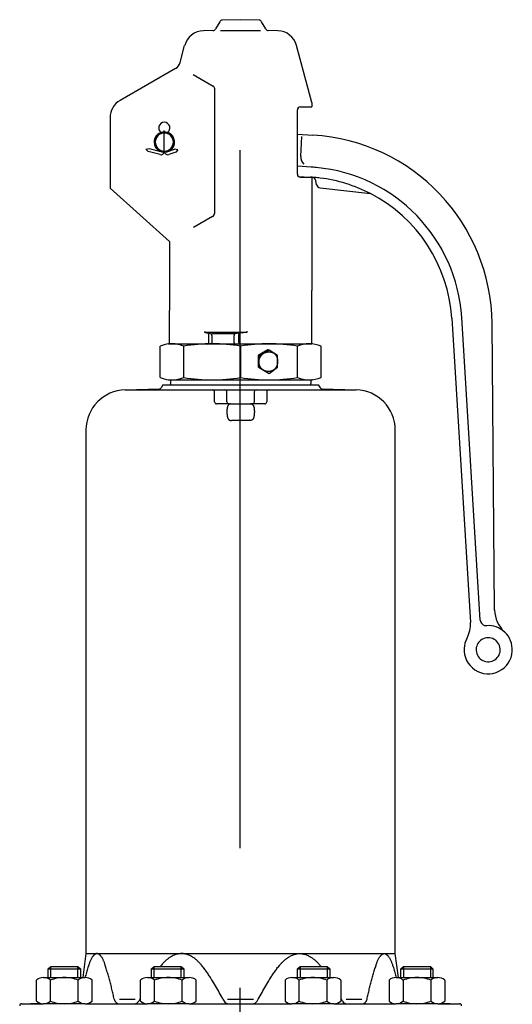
# Model space of a CAD drawing. Header units: millimetres. Extents: x 196 to 2027204, y -221452 to 153872.
# Tile 365 of 381: x 1225816 to 1225928, y -197386 to -197162. Entities that reach past the tile are written whole.
import ezdxf

# ---------------------------------------------------------------- set-up
doc = ezdxf.new("R2010")
doc.units = ezdxf.units.MM
doc.linetypes.add('CENTER', pattern=[50.8, 31.75, -6.35, 6.35, -6.35])
doc.layers.add('00_Основной', color=163, linetype='Continuous', lineweight=40)

msp = doc.modelspace()

# ---------------------------------------------------------------- linework, layer by layer
at = {"color": 252, "linetype": 'CENTER', "lineweight": 25, "ltscale": 5}
msp.add_line((1225865.78, -198620.35), (1225865.78, -197161.91), dxfattribs=at)
at = {"layer": '00_Основной', "lineweight": 30, "ltscale": 10}
for p, q in [((1225865.86, -197161.91), (1225861.68, -197162.02)), ((1225870.04, -197162.02), (1225865.86, -197161.91)), ((1225859.58, -197164.35), (1225857.43, -197164.41)), ((1225861.11, -197162.36), (1225860.15, -197164.01)), ((1225861.26, -197164.34), (1225870.36, -197164.34)), ((1225871.57, -197164.01), (1225870.62, -197162.36)), ((1225874.29, -197164.41), (1225872.15, -197164.35)), ((1225852.11, -197171.62), (1225853.14, -197167.79)), ((1225882.06, -197180.77), (1225878.58, -197167.79)), ((1225851.05, -197173.01), (1225838.48, -197180.26)), ((1225855.09, -197174.4), (1225859.62, -197177.01)), ((1225859.96, -197177.6), (1225859.96, -197205.86)), ((1225879.44, -197181.76), (1225882.06, -197181.76)), ((1225882.06, -197180.77), (1225882.06, -197181.76)), ((1225836.2, -197184.22), (1225836.2, -197200.24)), ((1225878.75, -197197.05), (1225878.75, -197182.44)), ((1225848.52, -197187.46), (1225848.52, -197187.08)), ((1225848.52, -197187.69), (1225848.52, -197187.46)), ((1225848.52, -197191.8), (1225848.52, -197187.69)), ((1225878.75, -197187.93), (1225882.28, -197188.14)), ((1225879.53, -197193), (1225879.8, -197188.51)), ((1225844.32, -197191.35), (1225845.05, -197191.17)), ((1225844.32, -197191.35), (1225844.86, -197191.87)), ((1225845.05, -197191.17), (1225847.73, -197191.89)), ((1225849.32, -197191.88), (1225850.87, -197191.33)), ((1225851.58, -197191.47), (1225850.87, -197191.33)), ((1225847.54, -197192.6), (1225844.86, -197191.87)), ((1225848.52, -197191.8), (1225848.52, -197191.85)), ((1225849.31, -197191.89), (1225849.32, -197191.88)), ((1225851.11, -197192.02), (1225849.55, -197192.57)), ((1225851.58, -197191.47), (1225851.11, -197192.02)), ((1225881.88, -197195.43), (1225878.75, -197195.24)), ((1225878.96, -197197.54), (1225881.74, -197197.71)), ((1225879.44, -197197.73), (1225882.06, -197197.73)), ((1225882.06, -197197.73), (1225882.06, -197223.5)), ((1225849.66, -197212.34), (1225836.2, -197200.24)), ((1225883.11, -197199.44), (1225882.92, -197198.46)), ((1225883.91, -197200.16), (1225895.37, -197201.47)), ((1225859.5, -197206.65), (1225855.12, -197209.19)), ((1225849.66, -197212.34), (1225849.66, -197228.01)), ((1225882.06, -197235.61), (1225882.06, -197223.5)), ((1225849.66, -197235.61), (1225849.66, -197228.01)), ((1225913.82, -197229.78), (1225918.08, -197298.98)), ((1225920.33, -197298.45), (1225916.1, -197229.64)), ((1225923.59, -197296.17), (1225923, -197231.03)), ((1225857.82, -197233.04), (1225859.26, -197233.33)), ((1225857.86, -197232.97), (1225867.15, -197232.97)), ((1225858.6, -197235.46), (1225858.6, -197233.58)), ((1225859.35, -197233.72), (1225859.35, -197235.39)), ((1225864.31, -197233.35), (1225859.44, -197233.35)), ((1225864.36, -197235.37), (1225864.36, -197233.76)), ((1225867.17, -197233.02), (1225864.42, -197233.34)), ((1225865.41, -197233.63), (1225865.41, -197235.26)), ((1225847.58, -197243.27), (1225847.58, -197236.17)), ((1225849.5, -197235.66), (1225849.66, -197235.61)), ((1225849.66, -197235.61), (1225850.26, -197235.61)), ((1225850.26, -197235.61), (1225859.4, -197235.61)), ((1225852.94, -197243.27), (1225852.94, -197236.17)), ((1225858.36, -197235.73), (1225859.35, -197235.63)), ((1225859.35, -197235.63), (1225864.34, -197235.63)), ((1225859.4, -197235.61), (1225872.32, -197235.61)), ((1225867.2, -197235.8), (1225864.36, -197235.63)), ((1225865.86, -197236.17), (1225865.86, -197243.27)), ((1225872.32, -197235.61), (1225881.46, -197235.61)), ((1225878.79, -197243.27), (1225878.79, -197236.17)), ((1225881.46, -197235.61), (1225882.06, -197235.61)), ((1225882.22, -197235.66), (1225882.06, -197235.61)), ((1225884.14, -197243.27), (1225884.14, -197236.17)), ((1225872.05, -197236.98), (1225869.86, -197238.25)), ((1225870.04, -197238.4), (1225869.86, -197238.25)), ((1225869.86, -197238.25), (1225869.86, -197240.88)), ((1225872.32, -197237.08), (1225870.04, -197238.4)), ((1225870.04, -197239.79), (1225870.04, -197238.4)), ((1225872.14, -197236.93), (1225872.05, -197236.98)), ((1225872.2, -197236.98), (1225872.14, -197236.93)), ((1225872.32, -197237.08), (1225872.2, -197236.98)), ((1225874.24, -197238.27), (1225872.32, -197237.08)), ((1225874.24, -197239.66), (1225874.24, -197238.27)), ((1225870.04, -197241.04), (1225870.04, -197239.79)), ((1225874.24, -197240.9), (1225874.24, -197239.66)), ((1225869.86, -197240.88), (1225870.04, -197241.04)), ((1225870.04, -197241.04), (1225872.32, -197242.35)), ((1225872.32, -197242.35), (1225874.24, -197240.9)), ((1225848.22, -197244.97), (1225847.82, -197245.66)), ((1225848.22, -197244.97), (1225849.94, -197244.97)), ((1225849.42, -197243.76), (1225849.5, -197243.78)), ((1225849.5, -197243.78), (1225849.66, -197243.83)), ((1225849.66, -197243.83), (1225849.89, -197243.83)), ((1225849.89, -197243.83), (1225849.89, -197244.65)), ((1225849.89, -197243.83), (1225850.26, -197243.83)), ((1225849.94, -197244.97), (1225881.78, -197244.97)), ((1225850.26, -197243.83), (1225859.4, -197243.83)), ((1225859.4, -197243.83), (1225872.32, -197243.83)), ((1225872.32, -197243.83), (1225881.46, -197243.83)), ((1225881.46, -197243.83), (1225881.83, -197243.83)), ((1225881.78, -197244.97), (1225883.5, -197244.97)), ((1225881.83, -197243.83), (1225881.83, -197244.53)), ((1225881.83, -197243.83), (1225882.06, -197243.83)), ((1225881.83, -197244.53), (1225881.83, -197244.65)), ((1225882.22, -197243.78), (1225882.06, -197243.83)), ((1225883.5, -197244.97), (1225883.9, -197245.66)), ((1225839.61, -197246.09), (1225847.43, -197245.89)), ((1225839.61, -197246.09), (1225892.11, -197246.09)), ((1225847.43, -197245.89), (1225847.44, -197245.89)), ((1225847.43, -197245.89), (1225847.44, -197245.89)), ((1225859.94, -197248.83), (1225859.94, -197246.55)), ((1225862.75, -197248.83), (1225862.75, -197246.55)), ((1225868.97, -197246.55), (1225868.97, -197248.83)), ((1225871.78, -197246.55), (1225871.78, -197248.83)), ((1225884.28, -197245.89), (1225892.11, -197246.09)), ((1225863.2, -197249.29), (1225860.4, -197249.29)), ((1225863.2, -197249.29), (1225863.46, -197249.29)), ((1225863.46, -197249.29), (1225865.86, -197249.29)), ((1225865.86, -197249.29), (1225868.27, -197249.29)), ((1225868.52, -197249.29), (1225868.27, -197249.29)), ((1225871.33, -197249.29), (1225868.52, -197249.29)), ((1225863.91, -197253.02), (1225867.81, -197253.02)), ((1225830.72, -197255.22), (1225830.72, -197374.31)), ((1225901, -197374.31), (1225901, -197255.22)), ((1225830.72, -197374.31), (1225830, -197379.77)), ((1225830.72, -197374.31), (1225901, -197374.31)), ((1225901.72, -197379.77), (1225901, -197374.31)), ((1225822.15, -197377.79), (1225822.72, -197377.22)), ((1225822.72, -197377.22), (1225828.89, -197377.22)), ((1225822.72, -197379.77), (1225822.72, -197377.22)), ((1225828.89, -197377.22), (1225829.46, -197377.79)), ((1225828.89, -197379.77), (1225828.89, -197377.22)), ((1225845.62, -197377.79), (1225846.19, -197377.22)), ((1225846.19, -197377.22), (1225852.35, -197377.22)), ((1225846.19, -197379.77), (1225846.19, -197377.22)), ((1225852.35, -197377.22), (1225852.92, -197377.79)), ((1225852.35, -197379.77), (1225852.35, -197377.22)), ((1225878.8, -197377.79), (1225879.37, -197377.22)), ((1225879.37, -197377.22), (1225885.53, -197377.22)), ((1225879.37, -197377.22), (1225879.37, -197379.77)), ((1225885.53, -197377.22), (1225886.1, -197377.79)), ((1225885.53, -197377.22), (1225885.53, -197379.77)), ((1225902.27, -197377.79), (1225902.84, -197377.22)), ((1225902.84, -197377.22), (1225909, -197377.22)), ((1225902.84, -197377.22), (1225902.84, -197379.77)), ((1225909, -197377.22), (1225909.57, -197377.79)), ((1225909, -197377.22), (1225909, -197379.77)), ((1225822.15, -197377.79), (1225829.46, -197377.79)), ((1225822.15, -197379.77), (1225822.15, -197377.79)), ((1225829.46, -197377.79), (1225829.46, -197379.77)), ((1225845.62, -197377.79), (1225852.92, -197377.79)), ((1225845.62, -197379.77), (1225845.62, -197377.79)), ((1225852.92, -197377.79), (1225852.92, -197379.77)), ((1225878.8, -197379.77), (1225878.8, -197377.79)), ((1225878.8, -197377.79), (1225886.1, -197377.79)), ((1225886.1, -197377.79), (1225886.1, -197379.77)), ((1225902.27, -197379.77), (1225902.27, -197377.79)), ((1225902.27, -197377.79), (1225909.57, -197377.79)), ((1225909.57, -197377.79), (1225909.57, -197379.77)), ((1225819.48, -197382.74), (1225819.48, -197380.33)), ((1225821.06, -197379.77), (1225822.15, -197379.77)), ((1225822.15, -197379.77), (1225822.72, -197379.77)), ((1225822.64, -197382.74), (1225822.64, -197380.33)), ((1225822.72, -197379.77), (1225825.8, -197379.77)), ((1225825.8, -197379.77), (1225828.89, -197379.77)), ((1225828.89, -197379.77), (1225829.46, -197379.77)), ((1225828.97, -197382.74), (1225828.97, -197380.33)), ((1225829.46, -197379.77), (1225830.55, -197379.77)), ((1225832.13, -197382.74), (1225832.13, -197380.33)), ((1225843.12, -197382.74), (1225843.12, -197380.33)), ((1225844.7, -197379.77), (1225846.19, -197379.77)), ((1225846.19, -197379.77), (1225849.27, -197379.77)), ((1225846.28, -197382.74), (1225846.28, -197380.33)), ((1225849.27, -197379.77), (1225849.45, -197379.77)), ((1225849.45, -197379.77), (1225852.35, -197379.77)), ((1225852.35, -197379.77), (1225854.19, -197379.77)), ((1225852.61, -197382.74), (1225852.61, -197380.33)), ((1225855.77, -197382.74), (1225855.77, -197380.33)), ((1225875.95, -197380.33), (1225875.95, -197382.74)), ((1225877.53, -197379.77), (1225879.37, -197379.77)), ((1225879.11, -197380.33), (1225879.11, -197382.74)), ((1225879.37, -197379.77), (1225882.28, -197379.77)), ((1225882.28, -197379.77), (1225882.45, -197379.77)), ((1225882.45, -197379.77), (1225885.53, -197379.77)), ((1225885.44, -197380.33), (1225885.44, -197382.74)), ((1225885.53, -197379.77), (1225887.02, -197379.77)), ((1225888.6, -197380.33), (1225888.6, -197382.74)), ((1225899.59, -197380.33), (1225899.59, -197382.74)), ((1225901.17, -197379.77), (1225902.27, -197379.77)), ((1225902.27, -197379.77), (1225902.84, -197379.77)), ((1225902.76, -197380.33), (1225902.76, -197382.74)), ((1225902.84, -197379.77), (1225905.92, -197379.77)), ((1225905.92, -197379.77), (1225909, -197379.77)), ((1225909, -197379.77), (1225909.57, -197379.77)), ((1225909.08, -197380.33), (1225909.08, -197382.74)), ((1225909.57, -197379.77), (1225910.66, -197379.77)), ((1225912.24, -197380.33), (1225912.24, -197382.74)), ((1225819.48, -197385.15), (1225819.48, -197382.74)), ((1225822.64, -197385.15), (1225822.64, -197382.74)), ((1225828.97, -197385.15), (1225828.97, -197382.74)), ((1225832.13, -197385.15), (1225832.13, -197382.74)), ((1225843.12, -197385.15), (1225843.12, -197382.74)), ((1225846.28, -197385.15), (1225846.28, -197382.74)), ((1225852.61, -197385.15), (1225852.61, -197382.74)), ((1225855.77, -197385.15), (1225855.77, -197382.74)), ((1225875.95, -197382.74), (1225875.95, -197385.15)), ((1225879.11, -197382.74), (1225879.11, -197385.15)), ((1225885.44, -197382.74), (1225885.44, -197385.15)), ((1225888.6, -197382.74), (1225888.6, -197385.15)), ((1225899.59, -197382.74), (1225899.59, -197385.15)), ((1225902.76, -197382.74), (1225902.76, -197385.15)), ((1225909.08, -197382.74), (1225909.08, -197385.15)), ((1225912.24, -197382.74), (1225912.24, -197385.15)), ((1225816.1, -197385.71), (1225820.32, -197385.6)), ((1225816.1, -197385.71), (1225821.06, -197385.71)), ((1225825.8, -197385.71), (1225821.06, -197385.71)), ((1225830.55, -197385.71), (1225825.8, -197385.71)), ((1225830.55, -197385.71), (1225844.7, -197385.71)), ((1225837.13, -197384.67), (1225837.17, -197384.83)), ((1225838.34, -197384.67), (1225841.86, -197384.67)), ((1225842.97, -197384.67), (1225842.71, -197385.14)), ((1225849.45, -197385.71), (1225844.7, -197385.71)), ((1225854.19, -197385.71), (1225849.45, -197385.71)), ((1225854.19, -197385.71), (1225877.53, -197385.71)), ((1225861.85, -197384.67), (1225862.12, -197385.14)), ((1225862.9, -197384.67), (1225865.86, -197384.67)), ((1225865.86, -197384.67), (1225868.82, -197384.67)), ((1225869.6, -197385.14), (1225869.87, -197384.67)), ((1225882.28, -197385.71), (1225877.53, -197385.71)), ((1225887.02, -197385.71), (1225882.28, -197385.71)), ((1225887.02, -197385.71), (1225901.17, -197385.71)), ((1225889.02, -197385.14), (1225888.75, -197384.67)), ((1225889.86, -197384.67), (1225893.38, -197384.67)), ((1225894.56, -197384.83), (1225894.59, -197384.67)), ((1225905.92, -197385.71), (1225901.17, -197385.71)), ((1225910.66, -197385.71), (1225905.92, -197385.71)), ((1225910.66, -197385.71), (1225915.62, -197385.71)), ((1225911.4, -197385.6), (1225915.62, -197385.71))]:
    msp.add_line(p, q, dxfattribs=at)
for points in [[(1225870.04, -197239.79, -0.002585), (1225870.05, -197239.64, -0.007789), (1225870.06, -197239.49, -0.013073), (1225870.07, -197239.34, -0.018389), (1225870.1, -197239.2), (1225870.11, -197239.12, -0.019674), (1225870.16, -197238.98, -0.018232), (1225870.21, -197238.84, -0.016981), (1225870.28, -197238.7), (1225870.31, -197238.63, -0.018499), (1225870.4, -197238.48, -0.01901), (1225870.5, -197238.34, -0.019545), (1225870.61, -197238.2), (1225870.67, -197238.14, -0.019471), (1225870.8, -197238.02, -0.019314), (1225870.93, -197237.91), (1225871, -197237.86, -0.021455), (1225871.16, -197237.75), (1225871.24, -197237.71, -0.01905), (1225871.39, -197237.64, -0.018977), (1225871.55, -197237.58, -0.019084), (1225871.72, -197237.53), (1225871.8, -197237.51, -0.019637), (1225871.97, -197237.48, -0.019432), (1225872.15, -197237.46, -0.019313), (1225872.32, -197237.45), (1225872.4, -197237.46, -0.017623), (1225872.56, -197237.47, -0.018078), (1225872.71, -197237.49), (1225872.79, -197237.51, -0.017063), (1225872.94, -197237.55, -0.015784), (1225873.09, -197237.6), (1225873.16, -197237.63, -0.015124), (1225873.28, -197237.68, -0.022518), (1225873.38, -197237.74), (1225873.44, -197237.78, -0.024527), (1225873.54, -197237.86, -0.021192), (1225873.64, -197237.94, -0.018089), (1225873.73, -197238.04, -0.015291), (1225873.82, -197238.14), (1225873.87, -197238.21, -0.018365), (1225873.95, -197238.34, -0.019987), (1225874.03, -197238.48), (1225874.06, -197238.55, -0.021809), (1225874.13, -197238.7, -0.02095), (1225874.17, -197238.85, -0.020369), (1225874.21, -197239.01, -0.020083), (1225874.23, -197239.18), (1225874.24, -197239.26, -0.013183), (1225874.24, -197239.42, -0.006583), (1225874.24, -197239.58), (1225874.24, -197239.66)], [(1225874.24, -197239.66, -0.002493), (1225874.24, -197239.82, -0.00752), (1225874.23, -197239.97, -0.012648), (1225874.22, -197240.13, -0.017858), (1225874.2, -197240.28), (1225874.18, -197240.36, -0.021288), (1225874.14, -197240.51, -0.019991), (1225874.09, -197240.65, -0.018876), (1225874.03, -197240.78, -0.017971), (1225873.96, -197240.92), (1225873.92, -197240.98, -0.019917), (1225873.82, -197241.12, -0.020454), (1225873.71, -197241.26, -0.021099), (1225873.59, -197241.38, -0.021825), (1225873.46, -197241.49), (1225873.39, -197241.55, -0.022435), (1225873.24, -197241.64, -0.021801), (1225873.08, -197241.73, -0.021406), (1225872.91, -197241.8), (1225872.83, -197241.83, -0.020335), (1225872.66, -197241.88, -0.020318), (1225872.49, -197241.91, -0.020357), (1225872.32, -197241.93), (1225872.24, -197241.93, -0.019744), (1225872.07, -197241.93, -0.019685), (1225871.9, -197241.92, -0.01979), (1225871.74, -197241.89), (1225871.65, -197241.87, -0.019603), (1225871.49, -197241.83, -0.019472), (1225871.34, -197241.77, -0.019438), (1225871.19, -197241.7), (1225871.12, -197241.66, -0.020555), (1225870.97, -197241.57, -0.020576), (1225870.83, -197241.46, -0.020752), (1225870.7, -197241.35), (1225870.64, -197241.28, -0.021285), (1225870.52, -197241.15, -0.020811), (1225870.41, -197241.01, -0.020467), (1225870.32, -197240.85, -0.020267), (1225870.23, -197240.69), (1225870.2, -197240.63, -0.018104), (1225870.15, -197240.49, -0.019447), (1225870.11, -197240.34, -0.02095), (1225870.08, -197240.2), (1225870.06, -197240.12, -0.014024), (1225870.05, -197239.96, -0.00465), (1225870.04, -197239.79)], [(1225863.2, -197249.29, 0.000821), (1225863.29, -197249.29, 0.00091), (1225863.36, -197249.28, 0.00102), (1225863.42, -197249.28, 0.001162), (1225863.47, -197249.28, 0.001355), (1225863.51, -197249.28, 0.001643), (1225863.54, -197249.28, 0.002135), (1225863.56, -197249.28, 0.003192), (1225863.58, -197249.27, 0.006713), (1225863.59, -197249.27, 0.047966), (1225863.59, -197249.27, 0.064542), (1225863.58, -197249.27, 0.008467), (1225863.58, -197249.27, 0.00482), (1225863.56, -197249.27, 0.004147), (1225863.55, -197249.28, 0.004222), (1225863.53, -197249.28, 0.004669), (1225863.51, -197249.28, 0.00543), (1225863.49, -197249.28, 0.006559), (1225863.47, -197249.29), (1225863.46, -197249.29, 0.035404), (1225863.37, -197249.31, 0.036364), (1225863.28, -197249.35, 0.035781), (1225863.21, -197249.39, 0.033791), (1225863.14, -197249.45, 0.030823), (1225863.08, -197249.51, 0.027395), (1225863.02, -197249.59, 0.023933), (1225862.97, -197249.67, 0.020703), (1225862.93, -197249.76, 0.017831), (1225862.89, -197249.86, 0.015351), (1225862.86, -197249.97, 0.01324), (1225862.83, -197250.08, 0.011456), (1225862.8, -197250.19, 0.009952), (1225862.78, -197250.32, 0.008681), (1225862.77, -197250.44, 0.007602), (1225862.76, -197250.57, 0.006681), (1225862.75, -197250.7, 0.005889), (1225862.74, -197250.84, 0.005202), (1225862.74, -197250.97, 0.004601), (1225862.74, -197251.11, 0.00407), (1225862.74, -197251.25), (1225862.75, -197251.32, 0.00386), (1225862.75, -197251.45, 0.004581), (1225862.76, -197251.58, 0.005386), (1225862.77, -197251.72, 0.0063), (1225862.79, -197251.85, 0.007352), (1225862.8, -197251.97, 0.008577), (1225862.82, -197252.09, 0.010017), (1225862.85, -197252.21, 0.011723), (1225862.87, -197252.33, 0.013753), (1225862.91, -197252.43, 0.016166), (1225862.94, -197252.53, 0.019016), (1225862.99, -197252.63, 0.022323), (1225863.04, -197252.71, 0.026036), (1225863.09, -197252.79, 0.029965), (1225863.15, -197252.86, 0.033729), (1225863.22, -197252.92, 0.03675), (1225863.29, -197252.96, 0.038395), (1225863.37, -197253, 0.038254), (1225863.46, -197253.02), (1225863.5, -197253.03, 0.025877), (1225863.6, -197253.04, 0.01677), (1225863.7, -197253.04, 0.009368), (1225863.81, -197253.03, 0.003003), (1225863.91, -197253.02)], [(1225868.52, -197249.29, -0.000821), (1225868.44, -197249.29, -0.00091), (1225868.36, -197249.28, -0.00102), (1225868.3, -197249.28, -0.001162), (1225868.25, -197249.28, -0.001355), (1225868.21, -197249.28, -0.001643), (1225868.18, -197249.28, -0.002135), (1225868.16, -197249.28, -0.003192), (1225868.14, -197249.27, -0.006713), (1225868.14, -197249.27, -0.047966), (1225868.13, -197249.27, -0.064542), (1225868.14, -197249.27, -0.008467), (1225868.14, -197249.27, -0.00482), (1225868.16, -197249.27, -0.004147), (1225868.17, -197249.28, -0.004222), (1225868.19, -197249.28, -0.004669), (1225868.21, -197249.28, -0.00543), (1225868.23, -197249.28, -0.006559), (1225868.25, -197249.29), (1225868.27, -197249.29, -0.035404), (1225868.36, -197249.31, -0.036364), (1225868.44, -197249.35, -0.035781), (1225868.51, -197249.39, -0.033791), (1225868.58, -197249.45, -0.030823), (1225868.64, -197249.51, -0.027395), (1225868.7, -197249.59, -0.023933), (1225868.75, -197249.67, -0.020703), (1225868.79, -197249.76, -0.017831), (1225868.83, -197249.86, -0.015351), (1225868.87, -197249.97, -0.01324), (1225868.89, -197250.08, -0.011456), (1225868.92, -197250.19, -0.009952), (1225868.94, -197250.32, -0.008681), (1225868.95, -197250.44, -0.007602), (1225868.97, -197250.57, -0.006681), (1225868.97, -197250.7, -0.005889), (1225868.98, -197250.84, -0.005202), (1225868.98, -197250.97, -0.004601), (1225868.98, -197251.11, -0.00407), (1225868.98, -197251.25), (1225868.97, -197251.32, -0.00386), (1225868.97, -197251.45, -0.004581), (1225868.96, -197251.58, -0.005386), (1225868.95, -197251.72, -0.0063), (1225868.94, -197251.85, -0.007352), (1225868.92, -197251.97, -0.008577), (1225868.9, -197252.09, -0.010017), (1225868.88, -197252.21, -0.011723), (1225868.85, -197252.33, -0.013753), (1225868.81, -197252.43, -0.016166), (1225868.78, -197252.53, -0.019016), (1225868.73, -197252.63, -0.022323), (1225868.69, -197252.71, -0.026036), (1225868.63, -197252.79, -0.029965), (1225868.57, -197252.86, -0.033729), (1225868.51, -197252.92, -0.03675), (1225868.43, -197252.96, -0.038395), (1225868.35, -197253, -0.038254), (1225868.27, -197253.02), (1225868.22, -197253.03, -0.025877), (1225868.12, -197253.04, -0.01677), (1225868.02, -197253.04, -0.009368), (1225867.92, -197253.03, -0.003003), (1225867.81, -197253.02)], [(1225837.13, -197384.67, 0.00083), (1225836.88, -197383.55, 0.002487), (1225836.62, -197382.42, 0.004131), (1225836.35, -197381.3, 0.005748), (1225836.05, -197380.18), (1225835.9, -197379.63, 0.003998), (1225835.57, -197378.54, 0.001684), (1225835.24, -197377.46), (1225835.07, -197376.93, 0.001875), (1225834.98, -197376.64, 0.006001), (1225834.89, -197376.36, 0.010047), (1225834.78, -197376.07, 0.013859), (1225834.66, -197375.79, 0.017235), (1225834.52, -197375.51, 0.01994), (1225834.36, -197375.24, 0.021762), (1225834.16, -197374.97), (1225834.11, -197374.9, 0.013435), (1225834, -197374.77, 0.016703), (1225833.88, -197374.65, 0.021167), (1225833.75, -197374.54, 0.027306), (1225833.62, -197374.44, 0.035644), (1225833.49, -197374.37, 0.046352), (1225833.36, -197374.33, 0.058152), (1225833.22, -197374.31), (1225833.15, -197374.31, 0.053455), (1225833.02, -197374.35, 0.041893), (1225832.88, -197374.41, 0.031897), (1225832.75, -197374.49, 0.024242), (1225832.62, -197374.59, 0.018603), (1225832.5, -197374.71, 0.014449), (1225832.38, -197374.84, 0.011326), (1225832.27, -197374.97), (1225832.16, -197375.11, 0.020673), (1225831.97, -197375.41, 0.018572), (1225831.8, -197375.71, 0.015579), (1225831.66, -197376.01, 0.011935), (1225831.54, -197376.31, 0.007891), (1225831.43, -197376.62, 0.003667), (1225831.33, -197376.93), (1225831.15, -197377.49, 0.004916), (1225830.81, -197378.62, 0.004546), (1225830.49, -197379.77)], [(1225861.85, -197384.67, 0.001082), (1225861.01, -197383.17, 0.003245), (1225860.15, -197381.66, 0.005403), (1225859.26, -197380.18), (1225859, -197379.76, 0.006894), (1225858.46, -197378.92, 0.010096), (1225857.9, -197378.1, 0.013296), (1225857.29, -197377.31), (1225856.98, -197376.93, 0.011408), (1225856.57, -197376.48, 0.01435), (1225856.14, -197376.05, 0.017393), (1225855.69, -197375.65, 0.020468), (1225855.21, -197375.29, 0.023429), (1225854.69, -197374.97), (1225854.5, -197374.86, 0.019222), (1225854.1, -197374.68, 0.021107), (1225853.69, -197374.52, 0.023415), (1225853.27, -197374.41, 0.02609), (1225852.84, -197374.33, 0.029003), (1225852.41, -197374.31), (1225852.2, -197374.32, 0.027599), (1225851.77, -197374.37, 0.024793), (1225851.34, -197374.46, 0.022265), (1225850.93, -197374.6, 0.020121), (1225850.52, -197374.77, 0.018401), (1225850.13, -197374.97), (1225849.87, -197375.12, 0.021928), (1225849.37, -197375.47, 0.018932), (1225848.9, -197375.85, 0.01587), (1225848.46, -197376.27, 0.012865), (1225848.05, -197376.71), (1225847.85, -197376.93, 0.005924), (1225847.61, -197377.22)], [(1225869.87, -197384.67, -0.001082), (1225870.72, -197383.17, -0.003245), (1225871.58, -197381.66, -0.005403), (1225872.46, -197380.18), (1225872.72, -197379.76, -0.006894), (1225873.26, -197378.92, -0.010096), (1225873.83, -197378.1, -0.013296), (1225874.43, -197377.31), (1225874.75, -197376.93, -0.011408), (1225875.15, -197376.48, -0.01435), (1225875.58, -197376.05, -0.017393), (1225876.03, -197375.65, -0.020468), (1225876.51, -197375.29, -0.023429), (1225877.03, -197374.97), (1225877.22, -197374.86, -0.019222), (1225877.62, -197374.68, -0.021107), (1225878.03, -197374.52, -0.023415), (1225878.45, -197374.41, -0.02609), (1225878.88, -197374.33, -0.029003), (1225879.31, -197374.31), (1225879.52, -197374.32, -0.027599), (1225879.95, -197374.37, -0.024793), (1225880.38, -197374.46, -0.022265), (1225880.8, -197374.6, -0.020121), (1225881.2, -197374.77, -0.018401), (1225881.59, -197374.97), (1225881.85, -197375.12, -0.021928), (1225882.35, -197375.47, -0.018932), (1225882.82, -197375.85, -0.01587), (1225883.26, -197376.27, -0.012865), (1225883.67, -197376.71), (1225883.87, -197376.93, -0.005924), (1225884.11, -197377.22)], [(1225894.59, -197384.67, -0.00083), (1225894.84, -197383.55, -0.002487), (1225895.1, -197382.42, -0.004131), (1225895.37, -197381.3, -0.005748), (1225895.67, -197380.18), (1225895.82, -197379.63, -0.003998), (1225896.15, -197378.54, -0.001684), (1225896.48, -197377.46), (1225896.65, -197376.93, -0.001875), (1225896.74, -197376.64, -0.006001), (1225896.84, -197376.36, -0.010047), (1225896.94, -197376.07, -0.013859), (1225897.06, -197375.79, -0.017235), (1225897.2, -197375.51, -0.01994), (1225897.36, -197375.24, -0.021762), (1225897.56, -197374.97), (1225897.61, -197374.9, -0.013435), (1225897.72, -197374.77, -0.016703), (1225897.84, -197374.65, -0.021167), (1225897.97, -197374.54, -0.027306), (1225898.1, -197374.44, -0.035644), (1225898.23, -197374.37, -0.046352), (1225898.37, -197374.33, -0.058152), (1225898.5, -197374.31), (1225898.57, -197374.31, -0.053455), (1225898.71, -197374.35, -0.041893), (1225898.84, -197374.41, -0.031897), (1225898.97, -197374.49, -0.024242), (1225899.1, -197374.59, -0.018603), (1225899.22, -197374.71, -0.014449), (1225899.34, -197374.84, -0.011326), (1225899.45, -197374.97), (1225899.56, -197375.11, -0.020673), (1225899.75, -197375.41, -0.018572), (1225899.92, -197375.71, -0.015579), (1225900.06, -197376.01, -0.011935), (1225900.18, -197376.31, -0.007891), (1225900.29, -197376.62, -0.003667), (1225900.39, -197376.93), (1225900.57, -197377.49, -0.004916), (1225900.91, -197378.62, -0.004546), (1225901.23, -197379.77)]]:
    msp.add_lwpolyline(points, format="xyb", dxfattribs=at)
for centre, radius, start, end in [((1225861.7, -197162.7), 0.685, 91.5, 150), ((1225870.02, -197162.7), 0.685, 30, 88.5), ((1225857.55, -197168.97), 4.56, 91.5, 165), ((1225859.56, -197163.67), 0.685, 271.5, 330), ((1225872.16, -197163.67), 0.685, 210, 268.5), ((1225874.18, -197168.97), 4.56, 15, 88.5), ((1225849.91, -197171.03), 2.28, 300, 345), ((1225859.28, -197177.6), 0.685, 0, 60), ((1225840.76, -197184.22), 4.56, 120, 180), ((1225879.44, -197182.44), 0.685, 90, 180), ((1225848.52, -197186.53), 1.28, 304.8499, 235.1501), ((1225848.52, -197189.75), 2.33, 109.4528, 180), ((1225848.52, -197189.75), 2.28, 108.6629, 250.2521), ((1225848.52, -197189.75), 2.05, 90, 270), ((1225848.52, -197189.75), 2.28, 90, 108.6629), ((1225848.52, -197189.75), 2.28, 71.3371, 90), ((1225848.52, -197189.75), 2.05, 0, 90), ((1225848.52, -197189.75), 2.28, 0, 71.3371), ((1225848.52, -197189.75), 2.33, 301.0093, 70.5472), ((1225879.65, -197231.42), 43.36, 0.5178, 86.5178), ((1225848.52, -197189.75), 2.33, 180, 242.9888), ((1225848.52, -197189.75), 2.05, 270, 0), ((1225848.52, -197189.75), 2.28, 290.5489, 0), ((1225847.74, -197191.85), 0.776, 254.87, 346.5978), ((1225847.74, -197191.85), 0.0456, 254.8887, 276.0766), ((1225848.52, -197189.75), 2.28, 250.2521, 269.4695), ((1225848.52, -197189.75), 2.33, 269.1768, 270), ((1225848.52, -197189.75), 2.28, 269.4695, 270.5594), ((1225848.52, -197189.75), 2.33, 270, 270.8591), ((1225848.52, -197189.75), 2.28, 270.5594, 290.5489), ((1225849.29, -197191.84), 0.776, 193.7633, 289.6059), ((1225881.8, -197193.14), 2.28, 176.5178, 226.589), ((1225879.66, -197231.88), 36.51, 84.738, 86.5178), ((1225879.66, -197231.88), 36.51, 3.5178, 84.738), ((1225879.44, -197197.05), 0.685, 180, 270), ((1225879.66, -197231.88), 34.23, 85.9751, 86.5178), ((1225879.66, -197231.88), 34.23, 85.9368, 85.9751), ((1225879.66, -197231.88), 34.23, 84.7733, 85.9368), ((1225882.02, -197198.64), 0.913, 11.5178, 85.9368), ((1225879.66, -197231.88), 34.23, 82.8647, 84.7733), ((1225879.66, -197231.88), 34.23, 62.6775, 82.8647), ((1225884.01, -197199.26), 0.913, 191.5178, 263.5178), ((1225879.66, -197231.88), 34.23, 3.5178, 62.6775), ((1225859.05, -197205.86), 0.913, 300, 0), ((1225857.86, -197232.74), 0.228, 180, 270), ((1225857.86, -197232.82), 0.228, 180, 258.7644), ((1225858.15, -197233.58), 0.456, 0, 78.7644), ((1225858.89, -197233.72), 0.456, 0, 78.7644), ((1225859.44, -197232.44), 0.913, 258.7644, 270), ((1225864.31, -197232.44), 0.913, 270, 276.6331), ((1225864.82, -197233.76), 0.456, 96.6331, 180), ((1225865.87, -197233.63), 0.456, 96.6331, 180), ((1225867.15, -197232.74), 0.228, 270, 0), ((1225867.15, -197232.8), 0.228, 276.6331, 0), ((1225850.26, -197242.33), 6.72, 96.5214, 113.4786), ((1225850.26, -197242.33), 6.72, 90, 96.5214), ((1225850.26, -197242.33), 6.72, 66.5214, 90), ((1225859.4, -197273.43), 37.82, 90, 99.8393), ((1225858.33, -197235.46), 0.274, 275.8967, 0), ((1225859.07, -197235.39), 0.274, 272.9169, 0), ((1225859.39, -197236.54), 0.913, 90, 95.8967), ((1225859.4, -197273.43), 37.82, 80.1607, 90), ((1225864.64, -197235.37), 0.274, 180, 266.54), ((1225865.87, -197235.26), 0.456, 180, 266.54), ((1225872.32, -197273.43), 37.82, 90, 99.8393), ((1225872.32, -197273.43), 37.82, 80.1607, 90), ((1225881.46, -197242.33), 6.72, 90, 113.4786), ((1225881.46, -197242.33), 6.72, 66.5214, 90), ((1225850.26, -197237.11), 6.72, 246.5214, 263.4786), ((1225850.26, -197237.11), 6.72, 263.4786, 270), ((1225850.8, -197244.65), 0.913, 180, 200.398), ((1225850.26, -197237.11), 6.72, 270, 293.4786), ((1225859.4, -197206.01), 37.82, 260.1607, 270), ((1225859.4, -197206.01), 37.82, 270, 279.8393), ((1225872.32, -197206.01), 37.82, 260.1607, 270), ((1225872.32, -197206.01), 37.82, 270, 279.8393), ((1225881.46, -197237.11), 6.72, 246.5214, 270), ((1225881.46, -197237.11), 6.72, 270, 293.4786), ((1225880.92, -197244.65), 0.913, 339.602, 0), ((1225839.85, -197255.22), 9.13, 91.5, 180), ((1225847.42, -197245.43), 0.456, 270.9779, 272.0221), ((1225847.42, -197245.43), 0.456, 272.0221, 330), ((1225859.48, -197246.55), 0.456, 0, 90), ((1225862.29, -197246.55), 0.456, 0, 90), ((1225869.43, -197246.55), 0.456, 90, 180), ((1225872.24, -197246.55), 0.456, 90, 180), ((1225884.3, -197245.43), 0.456, 210, 268.5), ((1225891.88, -197255.22), 9.13, 0, 88.5), ((1225860.4, -197248.83), 0.456, 180, 270), ((1225863.2, -197248.83), 0.456, 180, 270), ((1225868.52, -197248.83), 0.456, 270, 0), ((1225871.33, -197248.83), 0.456, 270, 0), ((1225930.44, -197296.1), 6.85, 180.5178, 227.5513), ((1225921.7, -197298.36), 1.37, 183.5178, 273.5178), ((1225911.25, -197299.4), 6.85, 331.9314, 3.5178), ((1225922.12, -197305.2), 5.48, 47.5513, 93.5178), ((1225922.12, -197305.2), 5.48, 151.9314, 176.5178), ((1225922.12, -197305.2), 2.74, 122.5178, 176.5178), ((1225922.12, -197305.2), 2.74, 356.5178, 122.5178), ((1225922.12, -197305.2), 5.48, 356.5178, 47.5513), ((1225922.12, -197305.2), 5.48, 176.5178, 356.5178), ((1225922.12, -197305.2), 2.74, 176.5178, 356.5178), ((1225821.06, -197382.29), 2.52, 90, 128.9472), ((1225821.06, -197382.29), 2.52, 51.0528, 90), ((1225825.8, -197389), 9.22, 90, 110.0526), ((1225825.8, -197389), 9.22, 69.9474, 90), ((1225830.55, -197382.29), 2.52, 90, 128.9472), ((1225830.55, -197382.29), 2.52, 51.0528, 90), ((1225844.7, -197382.29), 2.52, 90, 128.9472), ((1225844.7, -197382.29), 2.52, 51.0528, 90), ((1225849.45, -197389), 9.22, 90, 110.0526), ((1225849.45, -197389), 9.22, 69.9474, 90), ((1225854.19, -197382.29), 2.52, 90, 128.9472), ((1225854.19, -197382.29), 2.52, 51.0528, 90), ((1225877.53, -197382.29), 2.52, 90, 128.9472), ((1225877.53, -197382.29), 2.52, 51.0528, 90), ((1225882.28, -197389), 9.22, 90, 110.0526), ((1225882.28, -197389), 9.22, 69.9474, 90), ((1225887.02, -197382.29), 2.52, 90, 128.9472), ((1225887.02, -197382.29), 2.52, 51.0528, 90), ((1225901.17, -197382.29), 2.52, 90, 128.9472), ((1225901.17, -197382.29), 2.52, 51.0528, 90), ((1225905.92, -197389), 9.22, 90, 110.0526), ((1225905.92, -197389), 9.22, 69.9474, 90), ((1225910.66, -197382.29), 2.52, 90, 128.9472), ((1225910.66, -197382.29), 2.52, 51.0528, 90), ((1225816.11, -197386.16), 0.456, 91.5, 180), ((1225821.06, -197383.19), 2.52, 231.0528, 270), ((1225821.06, -197383.19), 2.52, 270, 308.9472), ((1225825.8, -197376.49), 9.22, 249.9474, 270), ((1225825.8, -197376.49), 9.22, 270, 290.0526), ((1225830.55, -197383.19), 2.52, 231.0528, 270), ((1225830.55, -197383.19), 2.52, 270, 308.9472), ((1225838.28, -197384.57), 1.14, 193.4386, 270), ((1225841.72, -197384.57), 1.14, 270, 330.0209), ((1225844.7, -197383.19), 2.52, 231.0528, 270), ((1225844.7, -197383.19), 2.52, 270, 308.9472), ((1225849.45, -197376.49), 9.22, 249.9474, 270), ((1225849.45, -197376.49), 9.22, 270, 290.0526), ((1225854.19, -197383.19), 2.52, 231.0528, 270), ((1225854.19, -197383.19), 2.52, 270, 308.9472), ((1225863.11, -197384.57), 1.14, 209.9791, 270), ((1225868.62, -197384.57), 1.14, 270, 330.0209), ((1225877.53, -197383.19), 2.52, 231.0528, 270), ((1225877.53, -197383.19), 2.52, 270, 308.9472), ((1225882.28, -197376.49), 9.22, 249.9474, 270), ((1225882.28, -197376.49), 9.22, 270, 290.0526), ((1225887.02, -197383.19), 2.52, 231.0528, 270), ((1225887.02, -197383.19), 2.52, 270, 308.9472), ((1225890, -197384.57), 1.14, 209.9791, 270), ((1225893.45, -197384.57), 1.14, 270, 346.5614), ((1225901.17, -197383.19), 2.52, 231.0528, 270), ((1225901.17, -197383.19), 2.52, 270, 308.9472), ((1225905.92, -197376.49), 9.22, 249.9474, 270), ((1225905.92, -197376.49), 9.22, 270, 290.0526), ((1225910.66, -197383.19), 2.52, 231.0528, 270), ((1225910.66, -197383.19), 2.52, 270, 308.9472), ((1225915.61, -197386.16), 0.456, 0, 88.5)]:
    msp.add_arc(centre, radius, start, end, dxfattribs=at)

doc.saveas('drawing.dxf')
